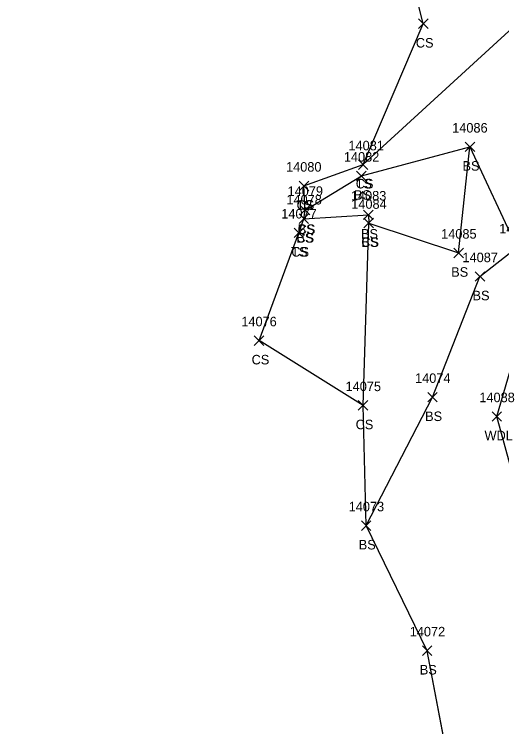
# Model space of a CAD drawing. Extents: x 1439173 to 1457902, y 641926 to 659889.
# Drawn here: x 1446380.9 to 1446483.2, y 652557.8 to 652707.3 of the extents above; entities that cross this region are included whole.
import ezdxf

# ---------------------------------------------------------------- set-up
doc = ezdxf.new("R2010")
doc.units = 0
for name, color, linetype in [('L_A', 7, 'Continuous'), ('L_I', 7, 'Continuous'), ('L_TIC', 7, 'Continuous'), ('LAWA', 7, 'Continuous'), ('LELB', 7, 'Continuous'), ('LSOGP', 7, 'Continuous')]:
    doc.layers.add(name, color=color, linetype=linetype)

msp = doc.modelspace()

# ---------------------------------------------------------------- linework, layer by layer
at = {"layer": 'L_TIC'}
for points in [[(1446465.75, 652704.34), (1446467.75, 652706.34)], [(1446467.75, 652704.34), (1446465.75, 652706.34)], [(1446465.75, 652704.34), (1446467.75, 652706.34)], [(1446467.75, 652704.34), (1446465.75, 652706.34)], [(1446475.54, 652678.49), (1446477.54, 652680.49)], [(1446477.54, 652678.49), (1446475.54, 652680.49)], [(1446475.54, 652678.49), (1446477.54, 652680.49)], [(1446477.54, 652678.49), (1446475.54, 652680.49)], [(1446453.15, 652674.76), (1446455.15, 652676.76)], [(1446455.15, 652674.76), (1446453.15, 652676.76)], [(1446453.15, 652674.76), (1446455.15, 652676.76)], [(1446455.15, 652674.76), (1446453.15, 652676.76)], [(1446452.76, 652672.39), (1446454.76, 652674.39)], [(1446454.76, 652672.39), (1446452.76, 652674.39)], [(1446440.72, 652670.29), (1446442.72, 652672.29)], [(1446442.72, 652670.29), (1446440.72, 652672.29)], [(1446440.72, 652670.29), (1446442.72, 652672.29)], [(1446442.72, 652670.29), (1446440.72, 652672.29)], [(1446440.95, 652665.2), (1446442.95, 652667.2)], [(1446442.95, 652665.2), (1446440.95, 652667.2)], [(1446440.95, 652665.2), (1446442.95, 652667.2)], [(1446442.95, 652665.2), (1446440.95, 652667.2)], [(1446454.24, 652664.23), (1446456.24, 652666.23)], [(1446456.24, 652664.23), (1446454.24, 652666.23)], [(1446440.7, 652663.4), (1446442.7, 652665.4)], [(1446442.7, 652663.4), (1446440.7, 652665.4)], [(1446440.7, 652663.4), (1446442.7, 652665.4)], [(1446442.7, 652663.4), (1446440.7, 652665.4)], [(1446454.31, 652662.49), (1446456.31, 652664.49)], [(1446456.31, 652662.49), (1446454.31, 652664.49)], [(1446454.31, 652662.49), (1446456.31, 652664.49)], [(1446456.31, 652662.49), (1446454.31, 652664.49)], [(1446439.63, 652660.45), (1446441.63, 652662.45)], [(1446441.63, 652660.45), (1446439.63, 652662.45)], [(1446439.63, 652660.45), (1446441.63, 652662.45)], [(1446441.63, 652660.45), (1446439.63, 652662.45)], [(1446473.17, 652656.22), (1446475.17, 652658.22)], [(1446475.17, 652656.22), (1446473.17, 652658.22)], [(1446477.64, 652651.28), (1446479.64, 652653.28)], [(1446479.64, 652651.28), (1446477.64, 652653.28)], [(1446431.29, 652637.82), (1446433.29, 652639.82)], [(1446433.29, 652637.82), (1446431.29, 652639.82)], [(1446467.7, 652625.93), (1446469.7, 652627.93)], [(1446469.7, 652625.93), (1446467.7, 652627.93)], [(1446453.12, 652624.21), (1446455.12, 652626.21)], [(1446455.12, 652624.21), (1446453.12, 652626.21)], [(1446481.19, 652621.89), (1446483.19, 652623.89)], [(1446483.19, 652621.89), (1446481.19, 652623.89)], [(1446453.76, 652598.97), (1446455.76, 652600.97)], [(1446455.76, 652598.97), (1446453.76, 652600.97)], [(1446466.58, 652572.72), (1446468.58, 652574.72)], [(1446468.58, 652572.72), (1446466.58, 652574.72)]]:
    msp.add_lwpolyline(points, dxfattribs=at)
at = {"layer": 'LAWA'}
msp.add_lwpolyline([(1446489.93, 652594.64), (1446482.19, 652622.89), (1446488.27, 652643.75), (1446486.36, 652658.33), (1446506.68, 652691.78), (1446509.79, 652707.4), (1446510.77, 652733.79), (1446515.69, 652750.68), (1446520.2, 652764.47), (1446507.54, 652762.9), (1446489.35, 652800.77), (1446459.01, 652788.52), (1446450.93, 652770.34), (1446436.52, 652746.71)], dxfattribs=at)
at = {"layer": 'LELB'}
for points in [[(1446441.72, 652671.29), (1446454.15, 652675.76), (1446489.66, 652708.33), (1446491.65, 652733.37), (1446507.54, 652762.9), (1446502.31, 652810.94), (1446497.4, 652832.18)], [(1446466.75, 652705.34), (1446459.62, 652734.2), (1446463.8, 652762.98), (1446469.18, 652779.14), (1446489.35, 652800.77), (1446477.73, 652821.16)], [(1446432.29, 652638.82), (1446440.63, 652661.45), (1446441.7, 652664.4), (1446441.95, 652666.2), (1446441.72, 652671.29), (1446454.15, 652675.76), (1446466.75, 652705.34)], [(1446441.7, 652664.4), (1446455.24, 652665.23), (1446455.31, 652663.49), (1446474.17, 652657.22), (1446476.54, 652679.49), (1446486.36, 652658.33)], [(1446441.95, 652666.2), (1446453.76, 652673.39), (1446476.54, 652679.49)], [(1446454.12, 652625.21), (1446455.31, 652663.49)], [(1446511.6, 652482.12), (1446480.86, 652524.76), (1446472.43, 652548.33), (1446467.58, 652573.72), (1446454.76, 652599.97), (1446468.7, 652626.93), (1446478.64, 652652.28), (1446486.36, 652658.33)]]:
    msp.add_lwpolyline(points, dxfattribs=at)
at = {"layer": 'LSOGP'}
msp.add_lwpolyline([(1446472.43, 652548.32), (1446467.58, 652573.71), (1446454.77, 652599.97), (1446454.12, 652625.21), (1446432.3, 652638.82), (1446440.63, 652661.45), (1446441.71, 652664.39), (1446441.95, 652666.2), (1446441.72, 652671.28), (1446454.16, 652675.76), (1446466.75, 652705.34), (1446459.62, 652734.2), (1446436.52, 652746.71), (1446423.79, 652755.04), (1446409.23, 652788.44), (1446395.65, 652828.57), (1446380.92, 652868.01)], dxfattribs=at)

# ---------------------------------------------------------------- texts
at = {"layer": 'L_A'}
for s, p in [('CS', (1446465.19, 652700.34)), ('CS', (1446465.19, 652700.34)), ('BS', (1446474.98, 652674.49)), ('BS', (1446474.98, 652674.49)), ('TS', (1446452.56, 652670.76)), ('CS', (1446452.59, 652670.76)), ('BS', (1446452.2, 652668.39)), ('TS', (1446440.13, 652666.29)), ('CS', (1446440.16, 652666.29)), ('CS', (1446440.39, 652661.2)), ('BS', (1446440.39, 652661.2)), ('BS', (1446453.68, 652660.23)), ('CS', (1446440.14, 652659.4)), ('BS', (1446440.14, 652659.4)), ('CS', (1446453.75, 652658.49)), ('BS', (1446453.75, 652658.49)), ('TS', (1446439.04, 652656.45)), ('CS', (1446439.07, 652656.45)), ('BS', (1446472.61, 652652.22)), ('BS', (1446477.09, 652647.28)), ('CS', (1446430.73, 652633.82)), ('BS', (1446467.14, 652621.93)), ('CS', (1446452.56, 652620.21)), ('WDL', (1446479.61, 652617.89)), ('BS', (1446453.21, 652594.97)), ('BS', (1446466.02, 652568.72))]:
    msp.add_text(s, height=2, dxfattribs=at).set_placement(p)
at = {"layer": 'L_I'}
for s, p in [('14086', (1446472.82, 652682.49)), ('14086', (1446472.82, 652682.49)), ('14081', (1446451.05, 652678.76)), ('14081', (1446451.05, 652678.76)), ('14082', (1446450.09, 652676.39)), ('14080', (1446437.96, 652674.29)), ('14080', (1446437.96, 652674.29)), ('14079', (1446438.27, 652669.2)), ('14079', (1446438.27, 652669.2)), ('14078', (1446438.03, 652667.4)), ('14078', (1446438.03, 652667.4)), ('14083', (1446451.57, 652668.23)), ('14084', (1446451.64, 652666.49)), ('14084', (1446451.64, 652666.49)), ('14077', (1446436.96, 652664.45)), ('14077', (1446436.96, 652664.45)), ('14097', (1446482.69, 652661.33)), ('14097', (1446482.69, 652661.33)), ('14097', (1446482.69, 652661.33)), ('14085', (1446470.5, 652660.22)), ('14087', (1446474.98, 652655.28)), ('14076', (1446428.57, 652641.82)), ('14074', (1446465.03, 652629.93)), ('14075', (1446450.45, 652628.21)), ('14088', (1446478.52, 652625.89)), ('14073', (1446451.1, 652602.97)), ('14072', (1446463.91, 652576.72))]:
    msp.add_text(s, height=2, dxfattribs=at).set_placement(p)

doc.saveas('drawing.dxf')
